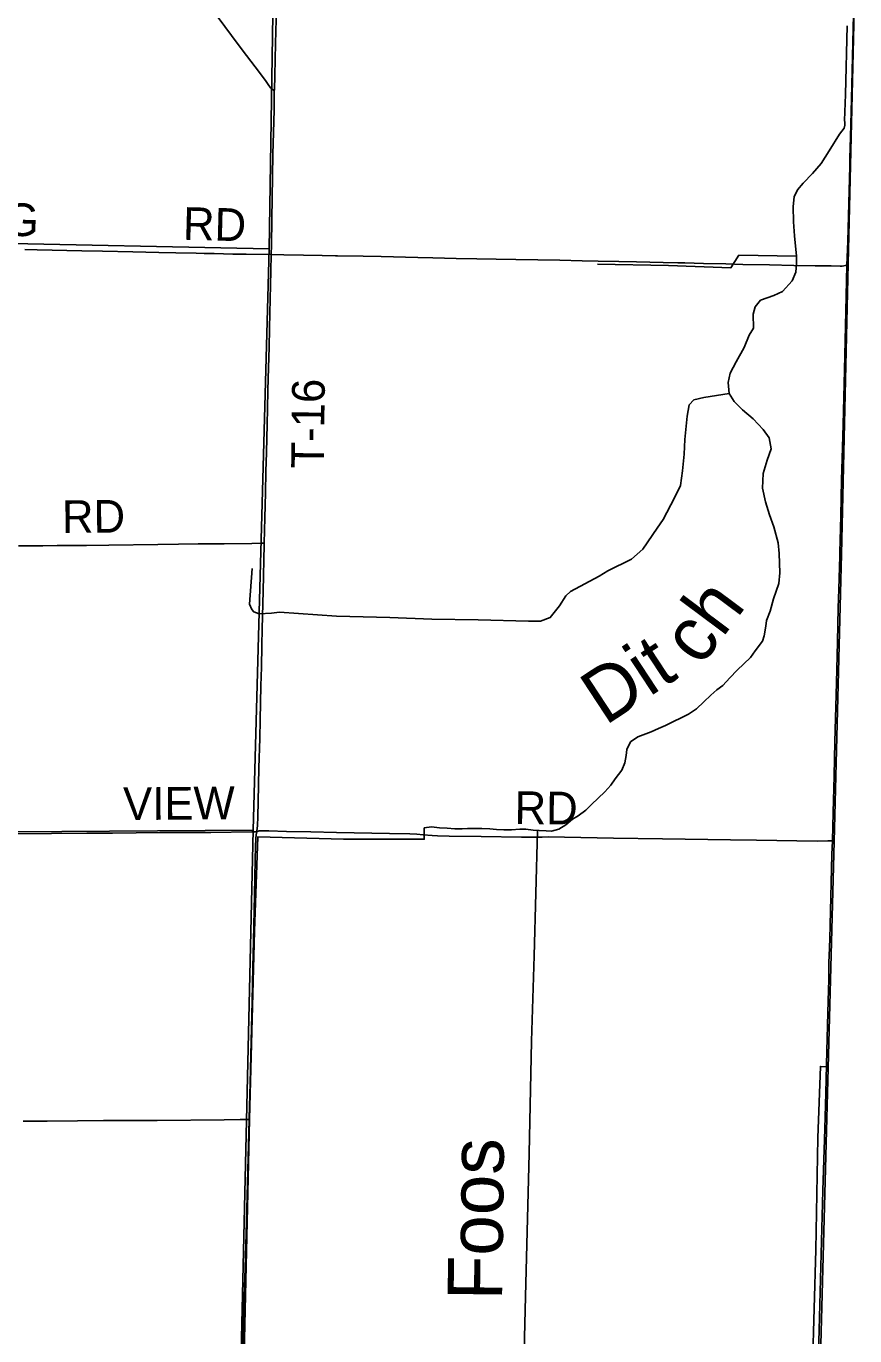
# Model space of a CAD drawing. Extents: x 1443599 to 1910620, y 1028088 to 1361369.
# Drawn here: x 1709355 to 1716964, y 1224516 to 1236539 of the extents above; entities that cross this region are included whole.
import ezdxf

# ---------------------------------------------------------------- set-up
doc = ezdxf.new("R2010")
doc.units = 0
for name, color, linetype in [('GM_X_Adjacent_County', 7, 'Continuous'), ('GM_X_County', 7, 'Continuous'), ('GM_X_Minor_River', 7, 'Continuous'), ('GM_X_Minor_River_Text', 7, 'Continuous'), ('GM_X_Section', 7, 'Continuous'), ('GM_X_Township', 7, 'Continuous'), ('GM_X_Township_Road', 7, 'Continuous'), ('GM_X_Township_Road_Text', 7, 'Continuous'), ('GM_X_US_Route', 7, 'Continuous')]:
    doc.layers.add(name, color=color, linetype=linetype)

msp = doc.modelspace()

# ---------------------------------------------------------------- linework, layer by layer
at = {"layer": 'GM_X_Adjacent_County'}
msp.add_lwpolyline([(1716166, 1207871), (1716328, 1213224), (1716399, 1214814), (1716424, 1215762), (1716495, 1218461), (1716635, 1223742), (1716775, 1229053), (1716842, 1231693), (1716902, 1234359), (1716964, 1236948)], dxfattribs=at)
at = {"layer": 'GM_X_County'}
msp.add_lwpolyline([(1716964, 1236948), (1716902, 1234359), (1716842, 1231693), (1716775, 1229053), (1716635, 1223742), (1716495, 1218461), (1716424, 1215762), (1716399, 1214814), (1716328, 1213224), (1716166, 1207871)], dxfattribs=at)
at = {"layer": 'GM_X_Minor_River'}
for points in [[(1716894, 1236543), (1716880, 1235912), (1716870, 1235674), (1716874, 1235658), (1716873, 1235630), (1716866, 1235602), (1716825, 1235549), (1716729, 1235395), (1716654, 1235280), (1716576, 1235188), (1716490, 1235098), (1716438, 1235037), (1716407, 1234972), (1716397, 1234884), (1716401, 1234743), (1716410, 1234615), (1716429, 1234428), (1716428, 1234362), (1716422, 1234280), (1716388, 1234201), (1716301, 1234103), (1716220, 1234068), (1716099, 1234025), (1716048, 1233964), (1716032, 1233897), (1716033, 1233766), (1715995, 1233703), (1715948, 1233588), (1715875, 1233458), (1715819, 1233353), (1715801, 1233269), (1715810, 1233167), (1715856, 1233093), (1715932, 1233017), (1716032, 1232935), (1716124, 1232838), (1716178, 1232761), (1716195, 1232660), (1716161, 1232555), (1716124, 1232434), (1716116, 1232298), (1716143, 1232171), (1716182, 1232053), (1716220, 1231942), (1716262, 1231795), (1716271, 1231697), (1716275, 1231522), (1716267, 1231422), (1716217, 1231283), (1716186, 1231170), (1716154, 1231084), (1716147, 1231030), (1716133, 1230943), (1716118, 1230893), (1716049, 1230806)], [(1716429, 1234428), (1715900, 1234437), (1715827, 1234322), (1715253, 1234342), (1714602, 1234354)], [(1715810, 1233167), (1715579, 1233130), (1715487, 1233108), (1715444, 1233063), (1715425, 1232960), (1715404, 1232744), (1715398, 1232610), (1715381, 1232456), (1715363, 1232324), (1715308, 1232209), (1715204, 1232011), (1715150, 1231932), (1715019, 1231739), (1714913, 1231645), (1714696, 1231540), (1714617, 1231490), (1714355, 1231348), (1714310, 1231309), (1714254, 1231219), (1714168, 1231112), (1714077, 1231077), (1713969, 1231077), (1713507, 1231090), (1713079, 1231095), (1712696, 1231110), (1712206, 1231124), (1711681, 1231159), (1711607, 1231149), (1711495, 1231145), (1711445, 1231163), (1711426, 1231183), (1711407, 1231234), (1711429, 1231560)], [(1716049, 1230806), (1716007, 1230743), (1715883, 1230626), (1715817, 1230558), (1715753, 1230486), (1715698, 1230445), (1715642, 1230399), (1715578, 1230336), (1715512, 1230272), (1715436, 1230222), (1715369, 1230190), (1715300, 1230156), (1715227, 1230120), (1715162, 1230090), (1715093, 1230060), (1714971, 1230015), (1714903, 1229969), (1714871, 1229900), (1714864, 1229844), (1714852, 1229776), (1714824, 1229710), (1714765, 1229628), (1714723, 1229571), (1714670, 1229510), (1714546, 1229393), (1714494, 1229341), (1714424, 1229289), (1714371, 1229260), (1714312, 1229208), (1714246, 1229167), (1714180, 1229149), (1714130, 1229151), (1714065, 1229155), (1714011, 1229158), (1713943, 1229166), (1713889, 1229166), (1713813, 1229160), (1713741, 1229160), (1713674, 1229164), (1713612, 1229170), (1713540, 1229174), (1713468, 1229172), (1713408, 1229172), (1713358, 1229171), (1713291, 1229171), (1713221, 1229177), (1713151, 1229181), (1713077, 1229188), (1713011, 1229179)], [(1713011, 1229179), (1713010, 1229075), (1712270, 1229075), (1711482, 1229096), (1711453, 1228230), (1711407, 1226504), (1711353, 1224211), (1711333, 1223108), (1711253, 1220208), (1711209, 1218456), (1711161, 1217152), (1711119, 1215913)], [(1714051, 1229156), (1714020, 1228003), (1713996, 1227221), (1713974, 1226189), (1713940, 1224878), (1713922, 1224120), (1713904, 1223707), (1713865, 1221941), (1713863, 1221568)], [(1716723, 1226985), (1716649, 1226989), (1716626, 1226334), (1716607, 1225305), (1716576, 1224229), (1716552, 1223684), (1716539, 1222960), (1716514, 1221946), (1716503, 1221708)]]:
    msp.add_lwpolyline(points, dxfattribs=at)
at = {"layer": 'GM_X_Section'}
for points in [[(1706425, 1239788), (1711669, 1239777), (1711587, 1234495), (1706263, 1234605)], [(1711587, 1234495), (1711440, 1229157), (1706163, 1229120), (1706163, 1229142), (1706263, 1234605)], [(1706163, 1229120), (1711440, 1229157), (1711317, 1223828), (1706044, 1223810)]]:
    msp.add_lwpolyline(points, close=True, dxfattribs=at)
at = {"layer": 'GM_X_Township'}
msp.add_lwpolyline([(1716964, 1236948), (1716902, 1234359), (1716842, 1231693), (1716775, 1229053), (1716635, 1223742), (1716495, 1218461), (1711140, 1218541), (1705856, 1218510), (1700618, 1218465), (1695360, 1218494), (1693451, 1218508)], dxfattribs=at)
at = {"layer": 'GM_X_Township_Road'}
for points in [[(1711633, 1235950), (1711634, 1235955), (1711638, 1236087), (1711644, 1236382), (1711653, 1236710), (1711664, 1237276), (1711668, 1237432), (1711680, 1238015), (1711692, 1238745), (1711698, 1239204), (1711701, 1239426), (1711703, 1239574), (1711705, 1239754)], [(1711119, 1236618), (1711242, 1236454), (1711340, 1236322), (1711459, 1236165), (1711552, 1236040), (1711578, 1236004), (1711600, 1235973), (1711616, 1235959), (1711633, 1235950)], [(1711606, 1234442), (1711608, 1234528), (1711612, 1234766), (1711618, 1235160), (1711621, 1235365), (1711625, 1235562), (1711631, 1235767), (1711632, 1235890), (1711633, 1235950)], [(1709342, 1234489), (1709457, 1234487), (1709867, 1234477), (1710056, 1234473), (1710335, 1234468), (1710573, 1234463), (1710728, 1234460), (1710917, 1234455), (1710991, 1234453), (1711081, 1234451), (1711253, 1234447), (1711376, 1234445), (1711606, 1234442), (1711606, 1234442)], [(1711542, 1231794), (1711547, 1232026), (1711552, 1232255), (1711557, 1232452), (1711561, 1232625), (1711568, 1232887), (1711571, 1233027), (1711575, 1233199), (1711581, 1233404), (1711586, 1233593), (1711591, 1233765), (1711594, 1233904), (1711603, 1234290), (1711606, 1234442)], [(1711606, 1234442), (1711720, 1234441), (1711901, 1234438), (1712073, 1234435), (1712196, 1234432), (1712213, 1234432), (1712451, 1234428), (1712615, 1234424), (1712951, 1234417), (1713090, 1234414), (1713197, 1234410), (1713303, 1234408), (1713492, 1234403), (1713672, 1234400), (1713853, 1234397), (1714255, 1234390), (1714460, 1234385), (1714608, 1234383), (1714796, 1234378), (1714960, 1234375), (1715206, 1234370), (1715338, 1234368), (1715403, 1234367), (1715575, 1234362), (1715781, 1234358), (1715936, 1234353), (1716182, 1234348), (1716404, 1234343), (1716601, 1234340), (1716748, 1234338), (1716830, 1234336), (1716847, 1234337), (1716863, 1234339), (1716876, 1234342), (1716892, 1234346)], [(1709286, 1231768), (1709508, 1231770), (1709639, 1231771), (1709778, 1231771), (1709909, 1231772), (1710114, 1231775), (1710565, 1231781), (1710754, 1231783), (1710934, 1231786), (1711172, 1231787), (1711426, 1231791), (1711508, 1231793), (1711542, 1231794)], [(1711472, 1229145), (1711477, 1229179), (1711479, 1229196), (1711483, 1229286), (1711487, 1229417), (1711493, 1229729), (1711500, 1229999), (1711503, 1230172), (1711511, 1230483), (1711516, 1230656), (1711519, 1230852), (1711522, 1231008), (1711530, 1231353), (1711542, 1231780), (1711542, 1231794)], [(1706151, 1229101), (1706186, 1229100), (1706244, 1229098), (1706391, 1229098), (1706736, 1229101), (1707212, 1229106), (1707688, 1229109), (1708394, 1229115), (1708484, 1229116), (1708590, 1229118), (1708697, 1229118), (1708795, 1229119), (1709263, 1229123), (1709911, 1229130), (1710149, 1229132), (1710584, 1229136), (1711052, 1229138), (1711426, 1229142), (1711455, 1229142), (1711472, 1229145)], [(1711403, 1226502), (1711403, 1226514), (1711411, 1226834), (1711420, 1227219), (1711429, 1227588), (1711436, 1227900), (1711442, 1228138), (1711451, 1228565), (1711458, 1228885), (1711461, 1229008), (1711465, 1229082), (1711468, 1229115), (1711472, 1229145)], [(1711472, 1229145), (1711479, 1229147), (1711495, 1229152), (1711524, 1229152), (1711582, 1229151), (1711747, 1229147), (1711968, 1229142), (1712206, 1229137), (1712690, 1229127), (1712878, 1229123), (1712944, 1229120), (1713001, 1229115), (1713083, 1229108), (1713132, 1229106), (1713239, 1229104), (1713534, 1229099), (1713903, 1229093), (1714010, 1229093), (1714092, 1229095), (1714149, 1229096), (1714297, 1229093), (1714748, 1229086), (1715199, 1229079), (1715823, 1229070), (1716061, 1229065), (1716619, 1229058), (1716717, 1229059), (1716758, 1229059)], [(1709326, 1226485), (1709547, 1226486), (1709826, 1226489), (1710064, 1226491), (1710557, 1226494), (1711172, 1226500), (1711320, 1226501), (1711378, 1226502), (1711403, 1226502)], [(1711329, 1223850), (1711329, 1223856), (1711334, 1224028), (1711339, 1224209), (1711344, 1224414), (1711352, 1224684), (1711358, 1224881), (1711365, 1225136), (1711377, 1225562), (1711396, 1226268), (1711403, 1226502)]]:
    msp.add_lwpolyline(points, dxfattribs=at)
at = {"layer": 'GM_X_US_Route'}
msp.add_lwpolyline([(1716621, 1224037), (1716636, 1224570), (1716671, 1225850), (1716685, 1226318), (1716691, 1226523), (1716697, 1226745), (1716706, 1227130), (1716716, 1227483), (1716722, 1227688), (1716725, 1227787), (1716725, 1227852), (1716725, 1227869), (1716727, 1227942), (1716727, 1227959), (1716728, 1227992), (1716728, 1228000), (1716734, 1228164), (1716738, 1228287), (1716754, 1228935), (1716758, 1229059), (1716766, 1229321), (1716774, 1229657), (1716781, 1229969), (1716796, 1230510), (1716806, 1230888), (1716813, 1231200), (1716818, 1231372), (1716826, 1231675), (1716827, 1231707), (1716835, 1232045), (1716843, 1232373), (1716849, 1232570), (1716856, 1232881), (1716869, 1233382), (1716882, 1233924), (1716892, 1234346), (1716899, 1234563), (1716908, 1234916), (1716918, 1235253), (1716919, 1235327), (1716925, 1235523), (1716933, 1235868), (1716953, 1236647)], dxfattribs=at)

# ---------------------------------------------------------------- texts
at = {"layer": 'GM_X_Minor_River_Text'}
for s, rotation, p in [('ch', 53.3151, (1715550, 1230650)), ('Dit', 33.3141, (1714672, 1230113)), ('Foos', 89.3137, (1713725, 1224840))]:
    msp.add_text(s, height=500.3, rotation=rotation, dxfattribs=at).set_placement(p)
at = {"layer": 'GM_X_Township_Road_Text'}
for s, rotation, p in [('GIBSONBURG', 358.2026, (1706749, 1234693)), ('RD', 358.5235, (1710792, 1234579)), ('T-16', 89.2959, (1712088, 1232476)), ('RD', 0.482, (1709685, 1231886)), ('VIEW', 0.5253, (1710247, 1229250)), ('RD', 359.5129, (1713839, 1229215))]:
    msp.add_text(s, height=300, rotation=rotation, dxfattribs=at).set_placement(p)

doc.saveas('drawing.dxf')
